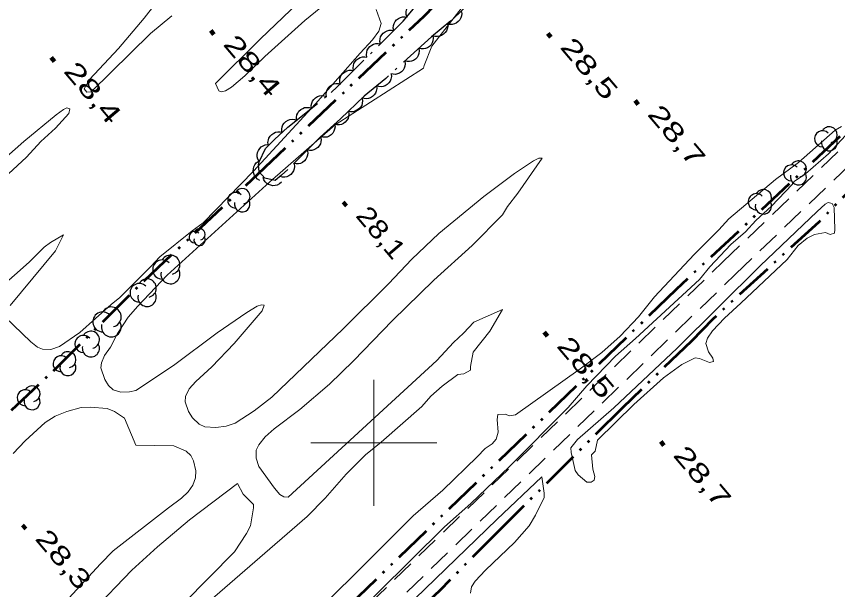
# Model space of a CAD drawing. Extents: x 386081 to 389416, y 5130568 to 5134082.
# Drawn here: x 388343.2 to 388473.7, y 5131576.7 to 5131667.7 of the extents above; entities that cross this region are included whole.
import ezdxf

# ---------------------------------------------------------------- set-up
doc = ezdxf.new("R2010")
doc.units = 0
doc.header["$LTSCALE"] = 1.2
for name, pattern in [('DASH_DOUBLE_DOT', [9.2, 5, -1.2, 0.3, -1.2, 0.3, -1.2]), ('DOT_DASHED', [7.7, 5, -1.2, 0.3, -1.2]), ('MEDIUM_DASHED', [4.5, 3, -1.5])]:
    doc.linetypes.add(name, pattern=pattern)
for name, color, linetype, lineweight in [('19', 7, 'Continuous', 13), ('2', 7, 'Continuous', 13), ('3', 7, 'Continuous', 140), ('4', 7, 'DASH_DOUBLE_DOT', 53), ('44', 7, 'Continuous', 25), ('61', 7, 'Continuous', 13)]:
    doc.layers.add(name, color=color, linetype=linetype, lineweight=lineweight)

msp = doc.modelspace()

# ---------------------------------------------------------------- linework, layer by layer
at = {"layer": '19', "linetype": 'MEDIUM_DASHED'}
for points in [[(388252.68, 5131430.25), (388278.55, 5131454.69), (388293.31, 5131469.55), (388320.68, 5131497.53), (388341.35, 5131518.12), (388360.77, 5131537.04), (388380.1, 5131555.67), (388403.27, 5131578.3), (388455.49, 5131628.78), (388492.58, 5131664.22), (388519.73, 5131690.42), (388546.92, 5131716.26), (388576.13, 5131744.42), (388620.84, 5131788.16), (388642.73, 5131809.41), (388661.6, 5131828.09), (388684.76, 5131849.73), (388703.32, 5131867.8), (388787.8, 5131949.19)], [(388254.63, 5131428.24), (388280.5, 5131452.69), (388295.31, 5131467.59), (388322.67, 5131495.55), (388343.31, 5131516.12), (388362.72, 5131535.03), (388382.05, 5131553.66), (388405.23, 5131576.29), (388457.43, 5131626.76), (388494.52, 5131662.2), (388521.66, 5131688.4), (388548.86, 5131714.23), (388578.08, 5131742.41), (388622.8, 5131786.15), (388644.69, 5131807.41), (388663.54, 5131826.08), (388686.7, 5131847.7), (388705.27, 5131865.79), (388789.75, 5131947.18)]]:
    msp.add_lwpolyline(points, dxfattribs=at)
at = {"layer": '2'}
for points in [[(388389.11, 5131671.04), (388381.98, 5131664.13), (388374.83, 5131657.04), (388375.34, 5131655.9), (388375.76, 5131655.7), (388376.45, 5131655.88), (388377.37, 5131656.46), (388379.51, 5131658.26), (388382.67, 5131661.32), (388389.04, 5131667.07), (388395.79, 5131672.63)], [(388366.54, 5131671.36), (388363.49, 5131667.4), (388359.44, 5131662.63), (388354.83, 5131657.7), (388353.98, 5131656.19), (388354.39, 5131655.69), (388355.09, 5131655.75), (388364.5, 5131664.98), (388367.88, 5131667.78)], [(388373.16, 5131602.51), (388372.25, 5131602.97), (388371.16, 5131603.99), (388370.53, 5131604.99), (388370.02, 5131606.53), (388370.07, 5131607.37), (388370.67, 5131608.59), (388371.7, 5131609.74), (388374.23, 5131612.05), (388377.81, 5131615.76), (388382.27, 5131620.96), (388382.59, 5131621.87), (388382.14, 5131621.93), (388381.46, 5131621.68), (388379.83, 5131620.7), (388375.12, 5131617.46), (388368.18, 5131612.3), (388362.2, 5131608.33), (388361.15, 5131608.07), (388359.78, 5131608.05), (388358.59, 5131608.43), (388357.82, 5131609.09), (388357.27, 5131610.03), (388356.61, 5131611.91), (388356.7, 5131612.7), (388357.22, 5131613.87), (388358.13, 5131615.18), (388359.27, 5131617.37), (388360.97, 5131619.94), (388362.51, 5131621.71), (388367.18, 5131626.59), (388383.45, 5131641.41), (388393.84, 5131650.51), (388407.89, 5131659.48), (388408, 5131659.92), (388409.18, 5131662.95), (388415.94, 5131671.65)], [(388400.38, 5131668.82), (388401.13, 5131666.55), (388400.77, 5131665.33), (388399.8, 5131663.99), (388397.8, 5131661.87), (388390.71, 5131653.84), (388380.86, 5131643.13), (388372.88, 5131634.92), (388371.12, 5131633.66), (388366, 5131629.55), (388364.57, 5131627.99), (388359.65, 5131623.05), (388358.24, 5131621.94), (388353.27, 5131617.5), (388350.06, 5131615.3), (388348.7, 5131614.83), (388347.36, 5131614.87), (388346.58, 5131615.2), (388345.52, 5131616.04), (388341.35, 5131620)], [(388340.48, 5131641.37), (388344.8, 5131645.33), (388347.07, 5131647.84), (388349.41, 5131649.94), (388351.52, 5131652.26), (388351.67, 5131653.01), (388351.24, 5131653.16), (388350.7, 5131652.93), (388349.53, 5131652.05), (388344.41, 5131647.84), (388336.49, 5131640.88)], [(388474.27, 5131650.23), (388473.28, 5131649.62), (388467.45, 5131644.53), (388463.8, 5131641.83), (388456.4, 5131635.55), (388454.81, 5131633.79), (388450.88, 5131629.88), (388444.59, 5131623.2), (388442.06, 5131619.99), (388439.11, 5131616.91), (388436.22, 5131614.36), (388432.79, 5131611.76), (388422.48, 5131604.46), (388421.52, 5131604.3), (388420.83, 5131604.54), (388419.68, 5131604.5), (388419.6, 5131603.71), (388419.72, 5131601.71), (388419.4, 5131600.59), (388418.77, 5131599.84), (388417.69, 5131599.09), (388416.43, 5131597.75), (388410.93, 5131592.46), (388406.26, 5131588.42), (388384.4, 5131566.63)], [(388390.05, 5131565.7), (388411.2, 5131586.65), (388415.42, 5131590.38), (388421.52, 5131596.24), (388430.85, 5131605.59), (388433.84, 5131609.04), (388438.4, 5131613.78), (388441.56, 5131616.55), (388451.71, 5131625.91), (388453.37, 5131627.92), (388456.73, 5131631.48), (388459.02, 5131633.48), (388460.68, 5131635.32), (388463.14, 5131637.59), (388466.43, 5131641.01), (388466.78, 5131641.47), (388468.56, 5131642.7), (388472.2, 5131645.9), (388474.91, 5131648.78)], [(388370.39, 5131571.82), (388389.38, 5131588.29), (388392.27, 5131591.22), (388395.58, 5131595.03), (388398.69, 5131598.09), (388401.15, 5131600.08), (388407.63, 5131605.74), (388409.05, 5131607.38), (388410.86, 5131609.01), (388413.36, 5131610.82), (388414.28, 5131610.95), (388415.35, 5131611.54), (388415.37, 5131612.13), (388415.76, 5131614.38), (388418.41, 5131617.71), (388420.45, 5131621.16), (388415.89, 5131619.17), (388414.23, 5131617.4), (388412.67, 5131615.91), (388410.01, 5131613.05), (388386.37, 5131591.37), (388385.69, 5131591.41), (388385.06, 5131591.8), (388384.19, 5131592.8), (388381.7, 5131596.26), (388381.29, 5131597.54), (388381.32, 5131598.82), (388381.71, 5131599.7), (388382.71, 5131600.94), (388384.15, 5131602.2), (388388.22, 5131605.3), (388392.94, 5131609.33), (388396.76, 5131613), (388402.95, 5131619.44), (388409.51, 5131625.8), (388415.61, 5131631.3), (388420.45, 5131636.18), (388421.25, 5131637.54), (388422.86, 5131639.63), (388426.71, 5131645.2), (388426.22, 5131645.2), (388425.37, 5131644.75), (388422.35, 5131642.76), (388417.48, 5131639.08), (388410.33, 5131633.21), (388406.03, 5131629.18), (388402.33, 5131625.26), (388395.12, 5131618.09), (388383.8, 5131607.26), (388380.98, 5131605.09), (388377.94, 5131603.12), (388376.55, 5131602.63), (388374.9, 5131602.42), (388373.16, 5131602.51)], [(388342.21, 5131621.8), (388349.44, 5131630.5), (388350.7, 5131633.01), (388348.61, 5131631.82), (388347.63, 5131631.04), (388345.22, 5131628.68), (388340.53, 5131624.55)], [(388342.68, 5131598.3), (388344.58, 5131600.32), (388347.77, 5131603.23), (388349.38, 5131604.23), (388351.23, 5131604.99), (388353.52, 5131605.59), (388354.95, 5131605.65), (388357.62, 5131605.45), (388358.79, 5131604.97), (388360.36, 5131603.91), (388362.16, 5131599.65), (388368.19, 5131599.54), (388370.19, 5131598.69), (388370.94, 5131598.01), (388371.36, 5131597.13), (388371.73, 5131595.55), (388371.68, 5131594.42), (388371.26, 5131593.28), (388370.51, 5131592.21), (388369.43, 5131591.2), (388367.36, 5131589.68), (388358.6, 5131582.86), (388356.54, 5131580.78), (388351.56, 5131575.32)], [(388415.36, 5131576.15), (388415.48, 5131577.13), (388416.07, 5131578.01), (388417.74, 5131579.78), (388422.36, 5131584.19), (388424.66, 5131586.84), (388425.69, 5131588.51), (388427.07, 5131591.32), (388427.06, 5131592), (388426.69, 5131594.61), (388419.51, 5131587.83), (388403.25, 5131572.08)], [(388355.25, 5131573.23), (388361.56, 5131579.79), (388365.63, 5131583.51), (388370.73, 5131587.75), (388378.31, 5131593.54), (388379.22, 5131591.87), (388380.85, 5131590.23), (388380.85, 5131589.7), (388380.38, 5131586.8), (388379.76, 5131585.62), (388377.84, 5131582.7), (388365.8, 5131570.45)]]:
    msp.add_lwpolyline(points, dxfattribs=at)
msp.add_lwpolyline([(388435.51, 5131600.42), (388441.29, 5131606.09), (388446.01, 5131610.29), (388448.91, 5131612.41), (388451.06, 5131613.51), (388451.72, 5131613.38), (388453.32, 5131612.76), (388453.94, 5131612.93), (388453.82, 5131613.42), (388453.14, 5131614.43), (388452.74, 5131615.75), (388453.01, 5131616.63), (388453.79, 5131617.76), (388455.68, 5131619.8), (388458.31, 5131622.15), (388465.63, 5131629.11), (388467.4, 5131631.32), (388468.81, 5131632.51), (388470.02, 5131633.08), (388471.73, 5131633.37), (388472.46, 5131633.08), (388473.15, 5131633.26), (388473.2, 5131633.87), (388473.14, 5131637.34), (388472.78, 5131638), (388472.16, 5131638.13), (388471.69, 5131637.87), (388470.44, 5131636.75), (388461.36, 5131628.11), (388448.16, 5131615.04), (388438.13, 5131605.57), (388432.34, 5131600.53), (388431.29, 5131599.18), (388431.35, 5131598.48), (388431.96, 5131595.58), (388432.46, 5131594.9), (388433.84, 5131593.75), (388434.53, 5131593.76), (388435, 5131594.08), (388435.09, 5131594.63), (388434.78, 5131595.8), (388434.55, 5131598.09), (388435.14, 5131598.66)], close=True, dxfattribs=at)
at = {"layer": '3'}
for p, q in [((388374.08, 5131665.45), (388374.59, 5131664.84)), ((388427.61, 5131664.99), (388428.12, 5131664.38)), ((388348.74, 5131661.17), (388349.25, 5131660.56)), ((388441.48, 5131654.33), (388441.99, 5131653.72)), ((388395.14, 5131638.22), (388395.65, 5131637.61)), ((388427.06, 5131617.55), (388427.57, 5131616.94)), ((388445.56, 5131600.2), (388446.07, 5131599.59)), ((388344.2, 5131586.94), (388344.71, 5131586.33))]:
    msp.add_line(p, q, dxfattribs=at)
at = {"layer": '4'}
for points in [[(388166.37, 5131434.07), (388187.89, 5131455.22), (388215.09, 5131482.63), (388233.63, 5131500.33), (388248.39, 5131515.01), (388284.53, 5131549.57), (388295.33, 5131560.48), (388304.99, 5131569.66), (388310.14, 5131575.04), (388349.08, 5131611.42), (388363.53, 5131625.78), (388381.6, 5131642.7), (388407.96, 5131667.76), (388412.46, 5131672.34), (388447.95, 5131706.57), (388473.53, 5131730.84), (388517.2, 5131773), (388567.95, 5131821.23)], [(388569.19, 5131740.29), (388533.15, 5131705.73), (388509.39, 5131682.55), (388482.11, 5131656.18), (388448, 5131624.32), (388381.69, 5131560.29), (388348.42, 5131528.42), (388318.69, 5131498.73), (388307.66, 5131488.38), (388304.04, 5131484.34), (388301.82, 5131481.34), (388278.38, 5131458.33), (388258.15, 5131439.34), (388241.2, 5131422.69), (388228.77, 5131410.84), (388221.98, 5131403.95), (388212.17, 5131395.05), (388199.64, 5131383.3), (388191.83, 5131374.59), (388179.5, 5131362.09)], [(388566.32, 5131653.72), (388541.07, 5131680.11), (388533.14, 5131687.25), (388530.07, 5131688.88), (388525.19, 5131687.75), (388521.4, 5131684.59), (388490.58, 5131654.26), (388478.68, 5131643.17), (388470.66, 5131635.05), (388453.84, 5131619.63), (388450.43, 5131616.16), (388439.48, 5131605.57), (388419.9, 5131586.09), (388410.47, 5131576.57), (388391.23, 5131558.42), (388372.12, 5131539.58), (388352.44, 5131520.43), (388343.61, 5131512.87), (388343.26, 5131513.2)]]:
    msp.add_lwpolyline(points, dxfattribs=at)
at = {"layer": '44', "linetype": 'DOT_DASHED'}
msp.add_lwpolyline([(388416.58, 5131671.19), (388412.22, 5131666.98), (388409.17, 5131664.45), (388401.87, 5131657.84), (388398.46, 5131655.04), (388394.7, 5131651.44), (388391.48, 5131648.54), (388386.33, 5131643.4), (388385.32, 5131642.48), (388384.3, 5131641.63), (388382.68, 5131642.03), (388381.75, 5131643.04), (388381.65, 5131644.11), (388381.77, 5131644.63), (388382.8, 5131646.72), (388384.23, 5131648.18), (388386.34, 5131650.13), (388393.22, 5131655.63), (388394.17, 5131656.5), (388404.64, 5131666.92), (388406.58, 5131669.2)], dxfattribs=at)
at = {"layer": '44'}
for points in [[(388405.23, 5131667.61), (388405.11, 5131668.01), (388405.12, 5131668.42), (388405.18, 5131668.74), (388405.33, 5131669.06), (388405.54, 5131669.36), (388405.84, 5131669.61), (388406.11, 5131669.79), (388406.44, 5131669.89), (388406.81, 5131669.93), (388407.17, 5131669.89)], [(388413.88, 5131668.58), (388413.95, 5131668.17), (388413.9, 5131667.77), (388413.82, 5131667.45), (388413.64, 5131667.15), (388413.4, 5131666.87), (388413.08, 5131666.65), (388412.79, 5131666.5), (388412.45, 5131666.43), (388412.08, 5131666.43), (388411.72, 5131666.5)], [(388403.15, 5131665.44), (388403.08, 5131665.85), (388403.12, 5131666.26), (388403.2, 5131666.58), (388403.38, 5131666.88), (388403.61, 5131667.16), (388403.93, 5131667.38), (388404.21, 5131667.54), (388404.56, 5131667.61), (388404.93, 5131667.63), (388405.28, 5131667.56)], [(388411.69, 5131666.54), (388411.73, 5131666.12), (388411.65, 5131665.73), (388411.54, 5131665.41), (388411.34, 5131665.13), (388411.08, 5131664.87), (388410.74, 5131664.67), (388410.45, 5131664.54), (388410.1, 5131664.5), (388409.73, 5131664.52), (388409.38, 5131664.62)], [(388401.03, 5131663.33), (388400.95, 5131663.74), (388400.99, 5131664.14), (388401.07, 5131664.46), (388401.25, 5131664.76), (388401.49, 5131665.05), (388401.8, 5131665.27), (388402.09, 5131665.43), (388402.43, 5131665.5), (388402.8, 5131665.51), (388403.15, 5131665.44)], [(388409.37, 5131664.63), (388409.43, 5131664.22), (388409.37, 5131663.82), (388409.28, 5131663.5), (388409.08, 5131663.21), (388408.83, 5131662.94), (388408.51, 5131662.73), (388408.22, 5131662.58), (388407.87, 5131662.53), (388407.5, 5131662.53), (388407.15, 5131662.62)], [(388398.9, 5131661.21), (388398.82, 5131661.62), (388398.87, 5131662.02), (388398.95, 5131662.34), (388399.12, 5131662.65), (388399.36, 5131662.93), (388399.67, 5131663.15), (388399.96, 5131663.31), (388400.3, 5131663.38), (388400.67, 5131663.39), (388401.03, 5131663.33)], [(388407.15, 5131662.62), (388407.21, 5131662.21), (388407.14, 5131661.8), (388407.05, 5131661.49), (388406.86, 5131661.19), (388406.61, 5131660.92), (388406.29, 5131660.72), (388405.99, 5131660.57), (388405.65, 5131660.52), (388405.27, 5131660.52), (388404.92, 5131660.61)], [(388396.78, 5131659.09), (388396.7, 5131659.5), (388396.74, 5131659.91), (388396.82, 5131660.23), (388397, 5131660.53), (388397.23, 5131660.81), (388397.55, 5131661.04), (388397.83, 5131661.19), (388398.18, 5131661.26), (388398.55, 5131661.28), (388398.9, 5131661.21)], [(388404.92, 5131660.61), (388404.98, 5131660.19), (388404.92, 5131659.79), (388404.83, 5131659.47), (388404.64, 5131659.18), (388404.38, 5131658.91), (388404.06, 5131658.7), (388403.77, 5131658.56), (388403.42, 5131658.5), (388403.05, 5131658.51), (388402.7, 5131658.59)], [(388394.65, 5131656.98), (388394.57, 5131657.39), (388394.61, 5131657.79), (388394.69, 5131658.11), (388394.87, 5131658.42), (388395.11, 5131658.7), (388395.42, 5131658.92), (388395.71, 5131659.08), (388396.05, 5131659.15), (388396.42, 5131659.16), (388396.78, 5131659.09)], [(388402.74, 5131658.55), (388402.78, 5131658.14), (388402.69, 5131657.74), (388402.58, 5131657.43), (388402.38, 5131657.14), (388402.11, 5131656.88), (388401.78, 5131656.69), (388401.48, 5131656.56), (388401.13, 5131656.52), (388400.76, 5131656.55), (388400.42, 5131656.65)], [(388392.46, 5131654.93), (388392.39, 5131655.34), (388392.45, 5131655.75), (388392.55, 5131656.06), (388392.74, 5131656.36), (388392.99, 5131656.63), (388393.31, 5131656.84), (388393.6, 5131656.99), (388393.95, 5131657.04), (388394.32, 5131657.04), (388394.67, 5131656.96)], [(388400.42, 5131656.65), (388400.46, 5131656.23), (388400.37, 5131655.83), (388400.27, 5131655.52), (388400.06, 5131655.24), (388399.8, 5131654.98), (388399.46, 5131654.79), (388399.16, 5131654.66), (388398.81, 5131654.62), (388398.44, 5131654.64), (388398.1, 5131654.74)], [(388390.07, 5131653.11), (388390.03, 5131653.53), (388390.12, 5131653.92), (388390.23, 5131654.23), (388390.44, 5131654.52), (388390.71, 5131654.77), (388391.05, 5131654.96), (388391.35, 5131655.08), (388391.7, 5131655.12), (388392.07, 5131655.09), (388392.41, 5131654.98)], [(388398.12, 5131654.72), (388398.19, 5131654.31), (388398.14, 5131653.9), (388398.06, 5131653.58), (388397.87, 5131653.28), (388397.63, 5131653), (388397.31, 5131652.79), (388397.03, 5131652.64), (388396.68, 5131652.57), (388396.31, 5131652.57), (388395.96, 5131652.64)], [(388387.72, 5131651.24), (388387.69, 5131651.65), (388387.78, 5131652.05), (388387.89, 5131652.36), (388388.1, 5131652.64), (388388.37, 5131652.9), (388388.7, 5131653.08), (388389, 5131653.21), (388389.35, 5131653.24), (388389.72, 5131653.22), (388390.07, 5131653.11)], [(388395.96, 5131652.64), (388396.03, 5131652.23), (388395.97, 5131651.83), (388395.89, 5131651.51), (388395.71, 5131651.21), (388395.46, 5131650.93), (388395.15, 5131650.72), (388394.86, 5131650.56), (388394.51, 5131650.5), (388394.14, 5131650.49), (388393.79, 5131650.57)], [(388385.38, 5131649.36), (388385.35, 5131649.78), (388385.43, 5131650.18), (388385.55, 5131650.49), (388385.76, 5131650.77), (388386.02, 5131651.02), (388386.36, 5131651.21), (388386.66, 5131651.34), (388387.01, 5131651.37), (388387.38, 5131651.34), (388387.72, 5131651.24)], [(388393.76, 5131650.6), (388393.82, 5131650.18), (388393.76, 5131649.78), (388393.66, 5131649.46), (388393.47, 5131649.17), (388393.22, 5131648.9), (388392.89, 5131648.69), (388392.6, 5131648.55), (388392.25, 5131648.5), (388391.88, 5131648.5), (388391.53, 5131648.59)], [(388383.23, 5131647.26), (388383.17, 5131647.67), (388383.23, 5131648.08), (388383.32, 5131648.39), (388383.51, 5131648.69), (388383.76, 5131648.96), (388384.08, 5131649.17), (388384.37, 5131649.32), (388384.72, 5131649.38), (388385.09, 5131649.38), (388385.44, 5131649.3)], [(388391.53, 5131648.59), (388391.61, 5131648.18), (388391.57, 5131647.78), (388391.49, 5131647.46), (388391.31, 5131647.15), (388391.07, 5131646.87), (388390.76, 5131646.65), (388390.48, 5131646.49), (388390.13, 5131646.42), (388389.76, 5131646.4), (388389.41, 5131646.47)], [(388381.78, 5131644.65), (388381.57, 5131645.01), (388381.48, 5131645.41), (388381.45, 5131645.74), (388381.52, 5131646.08), (388381.66, 5131646.42), (388381.88, 5131646.74), (388382.1, 5131646.98), (388382.4, 5131647.16), (388382.75, 5131647.29), (388383.1, 5131647.34)], [(388389.41, 5131646.47), (388389.49, 5131646.06), (388389.44, 5131645.66), (388389.37, 5131645.34), (388389.19, 5131645.03), (388388.95, 5131644.75), (388388.64, 5131644.53), (388388.35, 5131644.37), (388388.01, 5131644.3), (388387.64, 5131644.28), (388387.28, 5131644.35)], [(388381.88, 5131641.67), (388381.51, 5131641.87), (388381.23, 5131642.16), (388381.03, 5131642.43), (388380.91, 5131642.76), (388380.84, 5131643.12), (388380.87, 5131643.51), (388380.93, 5131643.83), (388381.1, 5131644.14), (388381.32, 5131644.43), (388381.6, 5131644.66)], [(388387.33, 5131644.31), (388387.39, 5131643.89), (388387.33, 5131643.49), (388387.23, 5131643.18), (388387.04, 5131642.88), (388386.79, 5131642.61), (388386.47, 5131642.4), (388386.18, 5131642.25), (388385.83, 5131642.2), (388385.46, 5131642.2), (388385.11, 5131642.29)], [(388385.31, 5131641.38), (388385, 5131641.1), (388384.63, 5131640.93), (388384.32, 5131640.83), (388383.97, 5131640.82), (388383.6, 5131640.88), (388383.25, 5131641.03), (388382.97, 5131641.19), (388382.73, 5131641.45), (388382.52, 5131641.76), (388382.4, 5131642.1)]]:
    msp.add_lwpolyline(points, dxfattribs=at)
for centre, radius, start, end in [((388472.351, 5131648.905), 1.272, 282.26917, 149.72626), ((388471.257, 5131648.269), 1.272, 44.11537, 269.80396), ((388472.351, 5131647.633), 1.272, 166.93686, 29.62122), ((388467.443, 5131643.487), 1.277, 282.26917, 149.72626), ((388466.345, 5131642.849), 1.277, 44.11537, 269.80396), ((388467.443, 5131642.211), 1.277, 166.93686, 29.62122), ((388378.012, 5131638.518), 1.24, 44.11537, 269.80396), ((388378.012, 5131638.518), 1.24, 44.11537, 269.80396), ((388379.078, 5131639.138), 1.24, 282.26917, 149.72626), ((388379.078, 5131639.138), 1.24, 282.26917, 149.72626), ((388460.765, 5131638.26), 1.3, 44.11537, 269.80396), ((388461.883, 5131638.91), 1.3, 282.26917, 149.72626), ((388379.078, 5131637.898), 1.24, 166.93686, 29.62122), ((388379.078, 5131637.898), 1.24, 166.93686, 29.62122), ((388461.883, 5131637.609), 1.3, 166.93686, 29.62122), ((388371.524, 5131632.65), 0.894, 44.11537, 269.80396), ((388371.524, 5131632.65), 0.894, 44.11537, 269.80396), ((388372.294, 5131633.098), 0.894, 282.26917, 149.72626), ((388372.294, 5131633.098), 0.894, 282.26917, 149.72626), ((388372.294, 5131632.203), 0.894, 166.93686, 29.62122), ((388372.294, 5131632.203), 0.894, 166.93686, 29.62122), ((388366.37, 5131627.514), 1.514, 44.11537, 269.80396), ((388367.672, 5131628.271), 1.514, 282.26917, 149.72626), ((388367.672, 5131626.758), 1.514, 166.93686, 29.62122), ((388362.713, 5131623.833), 1.462, 44.11537, 269.80396), ((388363.971, 5131624.564), 1.462, 282.26917, 149.72626), ((388363.971, 5131623.102), 1.462, 166.93686, 29.62122), ((388358.28, 5131619.986), 1.579, 282.26917, 149.72626), ((388358.28, 5131619.986), 1.579, 282.26917, 149.72626), ((388356.921, 5131619.196), 1.579, 44.11537, 269.80396), ((388356.921, 5131619.196), 1.579, 44.11537, 269.80396), ((388358.28, 5131618.406), 1.579, 166.93686, 29.62122), ((388358.28, 5131618.406), 1.579, 166.93686, 29.62122), ((388355.04, 5131616.364), 1.365, 282.26917, 149.72626), ((388355.04, 5131616.364), 1.365, 282.26917, 149.72626), ((388353.866, 5131615.681), 1.365, 44.11537, 269.80396), ((388353.866, 5131615.681), 1.365, 44.11537, 269.80396), ((388355.04, 5131614.998), 1.365, 166.93686, 29.62122), ((388355.04, 5131614.998), 1.365, 166.93686, 29.62122), ((388350.298, 5131612.559), 1.271, 44.11537, 269.80396), ((388350.298, 5131612.559), 1.271, 44.11537, 269.80396), ((388351.391, 5131613.194), 1.271, 282.26917, 149.72626), ((388351.391, 5131613.194), 1.271, 282.26917, 149.72626), ((388351.391, 5131611.923), 1.271, 166.93686, 29.62122), ((388351.391, 5131611.923), 1.271, 166.93686, 29.62122), ((388344.609, 5131607.149), 1.269, 44.11537, 269.80396), ((388345.7, 5131607.783), 1.269, 282.26917, 149.72626), ((388345.7, 5131606.514), 1.269, 166.93686, 29.62122)]:
    msp.add_arc(centre, radius, start, end, dxfattribs=at)
at = {"layer": '61'}
for p, q in [((388400, 5131590), (388400, 5131610)), ((388390, 5131600), (388410, 5131600))]:
    msp.add_line(p, q, dxfattribs=at)

# ---------------------------------------------------------------- texts
at = {"layer": '3'}
for s, width, p in [('28,4   ', 1.45, (388375.91, 5131663.23)), ('28,5   ', 1.45, (388429.44, 5131662.77)), ('28,4   ', 1.45, (388350.57, 5131658.95)), ('28,7   ', 1.45, (388443.31, 5131652.11)), ('28,1   ', 1.2, (388396.97, 5131636)), ('28,5   ', 1.45, (388428.89, 5131615.33)), ('28,7   ', 1.45, (388447.39, 5131597.98)), ('28,3   ', 1.4, (388346.03, 5131584.72))]:
    msp.add_text(s, height=3, rotation=310.294, dxfattribs=dict(at, width=width)).set_placement(p)

doc.saveas('drawing.dxf')
